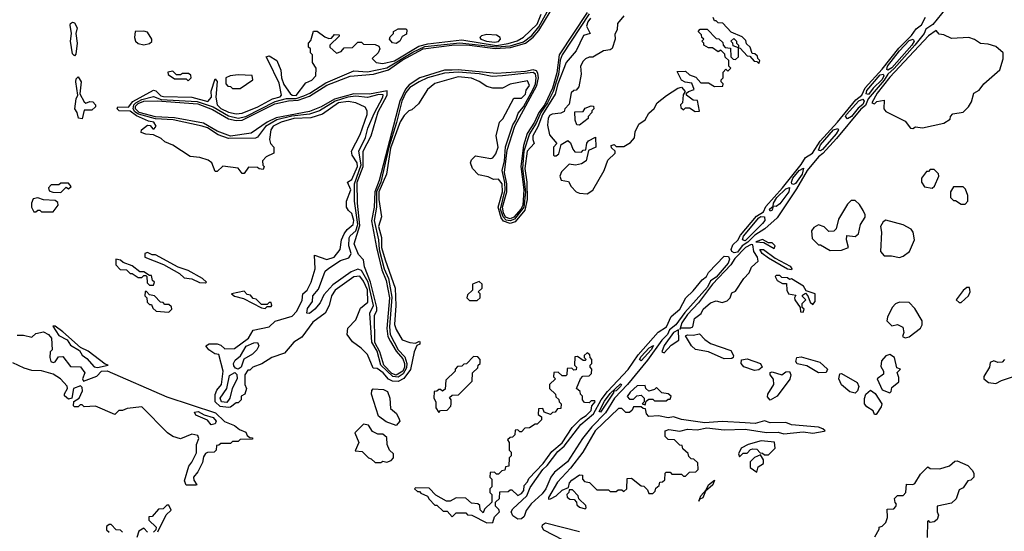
# Model space of a CAD drawing. Extents: x 2737310 to 2869991, y 870230 to 1012730.
# Tile 447 of 479: x 2825271 to 2830379, y 926174 to 928827. Entities that reach past the tile are written whole.
import ezdxf

# ---------------------------------------------------------------- set-up
doc = ezdxf.new("R2010")
doc.units = 0

msp = doc.modelspace()

# ---------------------------------------------------------------- linework, layer by layer
at = {"layer": '0CON02XD'}
for points in [[(2827201.4, 927388.6), (2827190, 927235), (2827193.1, 927195), (2827235, 927115.8), (2827268.3, 927078.3), (2827280, 927045), (2827278.1, 927021.9), (2827259.7, 926990.3), (2827235, 926973.8), (2827206.6, 926976.6), (2827144.7, 927034.7), (2827125, 927108), (2827097.3, 927155), (2827087.1, 927305), (2827106.2, 927345), (2827078.9, 927465), (2827045, 927525.8), (2827025, 927532.5), (2826990.9, 927519.1), (2826895, 927451.2), (2826849.5, 927400.5), (2826830.7, 927359.3), (2826802.5, 927325), (2826775, 927303.8), (2826760, 927305), (2826765, 927330), (2826790, 927365), (2826791.2, 927395), (2826820.7, 927429.3), (2826856.4, 927523.6), (2826875, 927538.8), (2826935, 927578), (2826978.3, 927591.7), (2826987.5, 927605), (2826990, 927615), (2826978, 927655), (2826980, 927695), (2826985, 927706.2), (2827015, 927732.5), (2827024.6, 927765), (2827007.3, 927885), (2827008.9, 927975), (2827043.2, 928075), (2827030, 928145), (2827064.4, 928215.6), (2827077.1, 928265), (2827109.6, 928340.4), (2827155.5, 928425), (2827156.5, 928436.5), (2827135, 928438.8), (2827075, 928423.1), (2827015, 928429.6), (2826973.8, 928425), (2826906.9, 928405), (2826826, 928354), (2826775, 928336.8), (2826683.2, 928326.8), (2826605, 928307.1), (2826546.9, 928273.1), (2826505, 928217.5), (2826495, 928212.5), (2826355, 928210), (2826300.2, 928230.2), (2826245, 928266.4), (2826217.5, 928275), (2826068, 928308), (2825975, 928312.2), (2825887.5, 928337.5), (2825869.3, 928349.3), (2825859.7, 928365), (2825863.3, 928385), (2825873.7, 928396.3), (2825905, 928412.9), (2825965, 928428.6), (2826005, 928412.2), (2826192.6, 928402.6), (2826275, 928374.6), (2826355, 928327.7), (2826405, 928315.5), (2826444, 928325), (2826597.1, 928402.9), (2826655, 928418.9), (2826705, 928417.3), (2826745, 928432), (2826775.7, 928445), (2826860, 928500), (2827005, 928561.2), (2827075.9, 928555.9), (2827175, 928576.4), (2827311, 928659), (2827372.6, 928687.4), (2827555, 928707.5), (2827745, 928685.2), (2827815, 928691.9), (2827885, 928711.8), (2827927.3, 928745), (2827965, 928788.9), (2828016.7, 928883.3)], [(2830076, 928884), (2830007.6, 928802.4), (2829971.7, 928778.3), (2829963.6, 928755), (2829915.3, 928694.7), (2829807.2, 928572.8), (2829775, 928544.4), (2829756.5, 928513.5), (2829672.9, 928417.1), (2829658.3, 928381.7), (2829635, 928363.1), (2829509.1, 928210.9), (2829437.7, 928132.3), (2829414.4, 928115.6), (2829356.9, 928045), (2829301.1, 927948.9), (2829201.2, 927798.8), (2829136.8, 927743.2), (2829085, 927708.9), (2829047.6, 927672.4), (2829018.6, 927655), (2828995, 927621.8), (2828978.3, 927618.3), (2828965.8, 927625), (2828961.9, 927635), (2828970, 927660), (2828996.4, 927683.6), (2829010.5, 927709.5), (2829092.8, 927807.2), (2829129.1, 927830.9), (2829141.1, 927858.9), (2829227.5, 927955), (2829325, 928075.7), (2829347, 928113), (2829384.5, 928135.5), (2829422.9, 928197.1), (2829514.4, 928295), (2829609.2, 928410.8), (2829639.4, 928435), (2829657.3, 928472.7), (2829745, 928569.4), (2829831, 928679), (2829896.9, 928745), (2829921.2, 928778.8), (2829949.1, 928800.9), (2829970.8, 928839.2)], [(2828232, 928835), (2828218, 928815), (2828212.3, 928792.3), (2828230, 928755), (2828196.1, 928743.9), (2828157.5, 928665), (2828106.7, 928605), (2828063.6, 928495), (2828049.5, 928440.5), (2827983.6, 928335), (2827959.4, 928270.6), (2827934, 928225), (2827932.5, 928205), (2827940, 928185), (2827904.4, 928145), (2827891.8, 928055), (2827902.7, 927985), (2827903.4, 927895), (2827891.1, 927838.9), (2827840.8, 927779.2), (2827815, 927769.4), (2827781.3, 927781.3), (2827768.7, 927798.7), (2827752.7, 927855), (2827775.4, 927935), (2827773.3, 927975), (2827755, 928000), (2827728.3, 927998.3), (2827701.7, 928011.7), (2827651.7, 928021.7), (2827620, 928055), (2827610, 928085), (2827615, 928100), (2827635, 928120), (2827715, 928107.5), (2827725, 928110), (2827741.7, 928131.7), (2827752.5, 928165), (2827742.5, 928225), (2827760, 928295), (2827777, 928313), (2827835, 928420), (2827875, 928420), (2827895, 928440), (2827898.3, 928461.7), (2827916.7, 928485), (2827905, 928510), (2827815, 928492.5), (2827775, 928472.5), (2827725, 928472.5), (2827695, 928480), (2827655, 928506.7), (2827615, 928523.8), (2827545, 928531.2), (2827425, 928496.7), (2827387.5, 928465), (2827339.3, 928390.7), (2827305, 928360), (2827290, 928355), (2827265, 928330), (2827245, 928297.5), (2827195, 928160), (2827174.3, 928025.7), (2827134.7, 927935), (2827134.7, 927894.7), (2827148.8, 927805), (2827133.3, 927755), (2827147.8, 927697.8), (2827148.9, 927645), (2827167.7, 927582.3), (2827218.8, 927435), (2827222.9, 927345), (2827216.4, 927246.4), (2827225, 927220), (2827255, 927167.5), (2827295, 927152.5), (2827325, 927150), (2827345, 927160), (2827347.5, 927155), (2827347.5, 927145), (2827331.7, 927138.3), (2827317.5, 927105), (2827297.7, 927012.3), (2827264.3, 926965.7), (2827235, 926950), (2827205, 926952.5), (2827183.6, 926963.6), (2827156.7, 926995), (2827125, 927017.5), (2827105, 927020), (2827075, 927090), (2827043, 927123), (2826997, 927157), (2826970, 927195), (2826973, 927227), (2827015, 927270), (2827039.3, 927330.7), (2827077.5, 927362.5), (2827075, 927426.7), (2827055, 927471.2), (2827035, 927496.2), (2827005, 927493.8), (2826908, 927425), (2826888.8, 927395), (2826876.2, 927345), (2826856.7, 927305), (2826792.3, 927257.7), (2826735, 927180), (2826692.5, 927155), (2826645, 927097.5), (2826580, 927075), (2826527, 927043), (2826480, 927025), (2826465, 927010), (2826455, 927010), (2826440, 926985), (2826440, 926935), (2826447.5, 926915), (2826440, 926885), (2826420, 926875), (2826420, 926855), (2826405, 926840), (2826395, 926840), (2826365, 926817.5), (2826353.8, 926816.2), (2826311.4, 926821.4), (2826286, 926845), (2826285.9, 926884.1), (2826293.9, 926906.1), (2826318.8, 926935), (2826326.7, 927005), (2826305, 927090), (2826283.9, 927093.9), (2826252.5, 927115), (2826237.5, 927135), (2826253.6, 927146.4), (2826295, 927146.7), (2826315, 927140), (2826335, 927120), (2826385, 927122.5), (2826457.5, 927175), (2826483, 927217), (2826565.8, 927234.2), (2826596.4, 927263.6), (2826685, 927290), (2826708.8, 927315), (2826737.3, 927372.7), (2826740, 927405), (2826763.3, 927425), (2826783.3, 927465), (2826803.3, 927535), (2826800, 927605), (2826865, 927584), (2826903.3, 927595), (2826933.8, 927635), (2826941.2, 927685), (2826954.3, 927715.7), (2826970.3, 927739.7), (2827001.2, 927765), (2827004, 927785), (2826995, 927822.5), (2826976.7, 927836.7), (2826966.7, 927855), (2826966.7, 927885), (2826988.8, 927945), (2826972.5, 927985), (2826995, 927998.8), (2827024.2, 928065), (2827022, 928085), (2826996.2, 928125), (2826993.3, 928145), (2827037.9, 928232.1), (2827073.8, 928335), (2827073.3, 928355), (2827063, 928373), (2827015, 928396.2), (2826975, 928402), (2826925, 928395.5), (2826842.4, 928337.6), (2826782.1, 928317.9), (2826692.5, 928315), (2826627.5, 928295), (2826586.7, 928275), (2826573.8, 928255), (2826567.5, 928205), (2826572.5, 928185), (2826590, 928165), (2826590, 928135), (2826550, 928115), (2826530, 928095), (2826533, 928073), (2826540, 928065), (2826535, 928050), (2826513, 928053), (2826505, 928060), (2826458.3, 928061.7), (2826435, 928030), (2826425, 928030), (2826405, 928057.5), (2826325, 928066.7), (2826295, 928040), (2826285, 928040), (2826267.5, 928085), (2826248.3, 928098.3), (2826205, 928112.5), (2826155, 928117.5), (2826066.1, 928176.1), (2826023.3, 928193.3), (2826005, 928210), (2825965, 928230), (2825925, 928232.5), (2825901.7, 928241.7), (2825903.6, 928256.4), (2825935, 928280), (2825948.3, 928278.3), (2825961.7, 928261.7), (2825968.3, 928261.7), (2825980, 928275), (2825967.5, 928295), (2825940, 928300), (2825878, 928328), (2825845, 928352), (2825787.5, 928355), (2825776.7, 928365), (2825780, 928375), (2825835, 928372.5), (2825858, 928402), (2825965, 928462), (2825977.9, 928457.9), (2826002.8, 928432.8), (2826017.9, 928427.9), (2826165, 928424.4), (2826246.9, 928403.1), (2826266.7, 928425), (2826264.1, 928455.9), (2826285, 928520), (2826295.8, 928505.8), (2826288, 928425), (2826295.8, 928385), (2826315, 928367.1), (2826355, 928347.1), (2826395, 928339.2), (2826425, 928342.5), (2826506.2, 928375), (2826583.2, 928416.8), (2826622.7, 928427.3), (2826630, 928435), (2826618, 928498), (2826560, 928615), (2826550, 928635), (2826565, 928640), (2826604.3, 928614.3), (2826625.8, 928565.8), (2826628.8, 928525), (2826641.4, 928491.4), (2826674.5, 928444.5), (2826685, 928436.2), (2826705, 928434.4), (2826755, 928500), (2826787, 928513), (2826807.5, 928535), (2826810, 928575), (2826790, 928605), (2826790, 928645), (2826780, 928655), (2826780, 928675), (2826770, 928685), (2826770, 928705), (2826781.7, 928718.3), (2826795, 928767.5), (2826815, 928767.5), (2826855, 928737.5), (2826875, 928730), (2826888.3, 928731.7), (2826905, 928750), (2826928.3, 928748.3), (2826928.3, 928741.7), (2826880, 928695), (2826880, 928685), (2826915, 928652.5), (2826938.3, 928661.7), (2826955, 928680), (2826998.3, 928681.7), (2827025, 928710), (2827045, 928710), (2827055, 928700), (2827115, 928697.5), (2827135, 928690), (2827140, 928675), (2827130, 928655), (2827100, 928625), (2827120, 928605), (2827155, 928598.8), (2827215, 928613.6), (2827341.2, 928688.8), (2827388.6, 928701.4), (2827565, 928721.5), (2827745, 928693.5), (2827805, 928702.9), (2827852.2, 928717.8), (2827885, 928736.2), (2827955, 928804.2), (2827975.7, 928855)], [(2827515.3, 928565.3), (2827474.8, 928565.2), (2827347.5, 928525), (2827291.8, 928488.2), (2827273, 928467), (2827242.4, 928405), (2827136.6, 927993.4), (2827113.8, 927935), (2827110.8, 927855), (2827095.4, 927784.6), (2827121.6, 927645), (2827149.4, 927529.4), (2827172, 927475), (2827189.7, 927385), (2827176.6, 927225), (2827181.8, 927185), (2827195, 927157.5), (2827225, 927108.5), (2827258.5, 927068.5), (2827268.1, 927045), (2827267.4, 927025), (2827258.4, 927005), (2827225, 926984.1), (2827201.8, 926991.8), (2827160, 927035), (2827139.4, 927105), (2827112.9, 927152.9), (2827111.1, 927295), (2827123.2, 927316.8), (2827123.1, 927335), (2827091.8, 927465), (2827059.4, 927545), (2827055, 927582.5), (2827029.1, 927609.1), (2827005.6, 927665), (2827035, 927760), (2827023.2, 927875), (2827022.6, 927985), (2827052.2, 928065), (2827052.7, 928145), (2827094.4, 928225), (2827131.2, 928348.8), (2827176.7, 928435), (2827178.2, 928458.2), (2827085, 928441.1), (2827005, 928442.8), (2826904.8, 928415.2), (2826835.3, 928374.7), (2826775, 928350), (2826602.3, 928317.7), (2826554.8, 928295.2), (2826471.7, 928238.3), (2826365, 928222.4), (2826295, 928248.4), (2826225, 928290.3), (2826075, 928317.4), (2825975, 928322.4), (2825891.5, 928345), (2825871.4, 928365), (2825872.2, 928377.8), (2825885, 928392.4), (2825915, 928404.2), (2825984.5, 928405.5), (2826195, 928389.7), (2826270.6, 928360.6), (2826355, 928313.4), (2826395, 928304.2), (2826425, 928305.3), (2826595, 928390), (2826665, 928405.9), (2826715, 928408.8), (2826775, 928430.6), (2826865, 928487.3), (2826985, 928533.2), (2827105.8, 928544.2), (2827185, 928567.2), (2827255, 928616.7), (2827363.9, 928676.1), (2827526.3, 928696.3), (2827605, 928695.2), (2827737.8, 928677.8), (2827817.1, 928682.9), (2827895, 928705.3), (2827935, 928736.8), (2827965, 928770.4), (2828022.7, 928867.3)], [(2828225, 928857.3), (2828084.6, 928645), (2828075, 928617.5), (2828066.8, 928543.2), (2828038.8, 928455), (2828008.6, 928395), (2827974.7, 928345), (2827949.8, 928290.2), (2827915, 928234.3), (2827887.2, 928145), (2827880, 928055), (2827894.3, 927935), (2827886.7, 927855), (2827837.4, 927792.6), (2827815, 927784.7), (2827795, 927787.5), (2827778.4, 927805), (2827765.7, 927845), (2827790, 927945), (2827788.1, 927981.9), (2827773.5, 928045), (2827785.3, 928095), (2827792.2, 928167.8), (2827828.8, 928281.2), (2827845, 928306), (2827857.6, 928342.4), (2827885, 928375.7), (2827935, 928467.1), (2827947.4, 928495), (2827950.9, 928525), (2827947.7, 928545), (2827935, 928553.5), (2827776.5, 928536.5), (2827722.1, 928532.1), (2827655, 928546), (2827545, 928555.3), (2827475, 928550), (2827386.7, 928525), (2827343.8, 928505), (2827295.8, 928475), (2827275, 928448.6), (2827253.5, 928405), (2827226.3, 928293.7), (2827185.8, 928165), (2827143.8, 927985), (2827123, 927935), (2827122.4, 927855), (2827110.9, 927785), (2827132.3, 927685), (2827135.9, 927635.9), (2827161.5, 927535), (2827184.1, 927484.1), (2827201.4, 927388.6)], [(2828215, 928863.8), (2828069.7, 928645), (2828058, 928552), (2828035, 928471.9), (2827995, 928387.3), (2827964.2, 928345.8), (2827941.1, 928295), (2827904.1, 928235.9), (2827885.2, 928174.8), (2827870.5, 928065), (2827885.6, 927945), (2827880.8, 927865), (2827871.7, 927845), (2827835, 927802.5), (2827815, 927794.3), (2827792, 927802), (2827780.2, 927825), (2827775.3, 927855), (2827798.1, 927935), (2827798.5, 927975), (2827785.9, 928035), (2827799.7, 928150.3), (2827839.2, 928275), (2827954.2, 928485), (2827961.7, 928525), (2827959.4, 928549.4), (2827952.1, 928562.1), (2827935, 928567.6), (2827895, 928558.3), (2827745, 928547.6), (2827545, 928567.5), (2827515.3, 928565.3)], [(2828405, 928847.5), (2828373, 928807), (2828370, 928775), (2828358.3, 928751.7), (2828360, 928725), (2828345, 928677.5), (2828335, 928670), (2828300, 928665), (2828245, 928632.5), (2828225, 928632.5), (2828206.4, 928623.6), (2828195, 928612.5), (2828180, 928585), (2828183.3, 928545), (2828171.7, 928478.3), (2828158.3, 928461.7), (2828145, 928460), (2828131.7, 928448.3), (2828121.7, 928388.3), (2828100, 928365), (2828095, 928350), (2828078.3, 928341.7), (2828032.7, 928337.3), (2828020, 928330), (2828012, 928315), (2828009.3, 928279.3), (2828020, 928230), (2828057.5, 928185), (2828040, 928165), (2828040, 928125), (2828045, 928120), (2828055, 928120), (2828068.3, 928131.7), (2828080.7, 928179.3), (2828115, 928200), (2828128.3, 928188.3), (2828140, 928155), (2828151.7, 928141.7), (2828185, 928140), (2828195, 928150), (2828208.3, 928151.7), (2828213, 928187), (2828221.7, 928198.3), (2828258.3, 928218.3), (2828260, 928165), (2828221.7, 928148.3), (2828210, 928095), (2828185, 928080), (2828155, 928072.5), (2828121.7, 928078.3), (2828081.7, 928038.3), (2828072.5, 928015), (2828080, 927995), (2828118.3, 927988.3), (2828131.7, 927961.7), (2828157.5, 927935), (2828175, 927926.7), (2828215, 927923.3)], [(2828215, 927923.3), (2828245, 927942.5), (2828303.3, 928045), (2828321.7, 928098.3), (2828360, 928135), (2828360, 928145), (2828341.7, 928161.7), (2828340, 928175), (2828355, 928180), (2828365, 928170), (2828405, 928170), (2828439.7, 928190.3), (2828460, 928215), (2828463.3, 928245), (2828482.5, 928285), (2828515, 928307.5), (2828535, 928342.5), (2828563, 928367), (2828577.5, 928395), (2828625.9, 928434.1), (2828685, 928472.5), (2828705, 928476.7), (2828722.5, 928455), (2828713, 928437), (2828710, 928395), (2828700, 928385), (2828701.7, 928371.7), (2828715, 928360), (2828725, 928370), (2828745, 928370), (2828775, 928350), (2828798.3, 928351.7), (2828787.5, 928407.5), (2828765, 928410), (2828730, 928435), (2828730, 928445), (2828740, 928455), (2828770, 928465), (2828758.3, 928498.3), (2828723.6, 928503.6), (2828705, 928513.3), (2828681.7, 928558.3), (2828725, 928560), (2828745, 928540), (2828778.3, 928528.3), (2828805, 928500), (2828845, 928500), (2828875, 928480), (2828918.3, 928481.7), (2828920, 928495), (2828910, 928505), (2828910, 928515), (2828920, 928525), (2828920, 928555), (2828935, 928570), (2828945, 928560), (2828960, 928575), (2828950, 928585), (2828950, 928615), (2828931.7, 928631.7), (2828928.3, 928648.3), (2828908.3, 928668.3), (2828895, 928660), (2828865, 928680), (2828845, 928680), (2828820, 928695), (2828820, 928705), (2828810, 928715), (2828820, 928725), (2828810, 928735), (2828808.3, 928748.3), (2828790, 928765), (2828801.7, 928778.3), (2828838.3, 928778.3), (2828885, 928730), (2828898.3, 928728.3), (2828918.3, 928708.3), (2828920, 928695), (2828931.7, 928681.7), (2828958.3, 928678.3), (2828960, 928635), (2828971.7, 928621.7), (2828985, 928620), (2829000, 928635), (2829000, 928680), (2828971.7, 928691.7), (2828970, 928705), (2828960, 928715), (2828975, 928730), (2828990, 928715), (2828990, 928705), (2829000, 928695), (2829000, 928680), (2829008.3, 928678.3), (2829045, 928640), (2829058.3, 928638.3), (2829081.7, 928611.7), (2829095, 928610), (2829105, 928600), (2829110, 928615), (2829100, 928625), (2829098.3, 928638.3), (2829085, 928650), (2829071.7, 928651.7), (2829060, 928685), (2829041.7, 928701.7), (2829038.3, 928718.3), (2829018.3, 928738.3), (2828961.7, 928761.7), (2828918.3, 928808.3), (2828895, 928810), (2828885, 928820), (2828875, 928820), (2828868.3, 928838.3)], [(2825555, 928640), (2825545, 928650), (2825534.2, 928715), (2825540, 928755), (2825532.3, 928797.7), (2825535, 928807.5), (2825545, 928813.3), (2825555, 928810), (2825570, 928785), (2825562.5, 928755), (2825568.8, 928705), (2825561.7, 928648.3), (2825555, 928640)], [(2827225, 928703.8), (2827205, 928707.5), (2827190, 928725), (2827193, 928737), (2827210, 928755), (2827210, 928765), (2827235, 928780), (2827275, 928780), (2827280, 928775), (2827278.3, 928751.7), (2827255, 928740), (2827242.5, 928715), (2827225, 928703.8)], [(2825915, 928696.7), (2825945, 928702.5), (2825957, 928713), (2825957.5, 928725), (2825935, 928762.5), (2825915, 928767.5), (2825870, 928765), (2825867.5, 928735), (2825872.5, 928715), (2825885, 928702.5), (2825915, 928696.7)], [(2827735, 928709.4), (2827755, 928712.9), (2827766.2, 928725), (2827763.9, 928733.9), (2827745, 928747.1), (2827695, 928750.8), (2827666.4, 928743.6), (2827657.5, 928735), (2827663.3, 928725), (2827692.5, 928715), (2827735, 928709.4)], [(2829905, 928263.3), (2829918.3, 928271.7), (2829955, 928266.7), (2830065, 928290), (2830098.3, 928311.7), (2830100, 928325), (2830111.7, 928338.3), (2830165, 928347.5), (2830192.5, 928375), (2830208.3, 928401.7), (2830220, 928445), (2830249.3, 928460.7), (2830272.5, 928495), (2830355, 928567.5), (2830373, 928623), (2830372.5, 928655), (2830335, 928687.5), (2830295, 928700), (2830255, 928702.5), (2830223.8, 928723.8), (2830195, 928733.8), (2830105, 928728.8), (2830065, 928747.5), (2830041.7, 928751.7), (2830025, 928770), (2829985, 928742.5), (2829785, 928528), (2829720, 928445), (2829692.5, 928395), (2829705, 928390), (2829717.5, 928402.5), (2829755, 928410), (2829754, 928365), (2829765, 928350), (2829865, 928300), (2829892.5, 928265), (2829905, 928263.3)], [(2829775, 928564.4), (2829768.8, 928568.8), (2829772.9, 928585), (2829834.8, 928665.2), (2829885, 928718.2), (2829906.7, 928725), (2829911.1, 928715), (2829899.6, 928695), (2829795, 928576.9), (2829775, 928564.4)], [(2825595, 928312.5), (2825577, 928317), (2825570, 928345), (2825557.5, 928365), (2825564.2, 928415.8), (2825572.5, 928435), (2825562, 928505), (2825565, 928520), (2825575, 928530), (2825590, 928505), (2825582.5, 928442.5), (2825605, 928400), (2825615, 928393.3), (2825635, 928402), (2825651.2, 928401.2), (2825663.8, 928385), (2825663.8, 928375), (2825645, 928357.5), (2825605, 928357.5), (2825595, 928312.5)], [(2826145, 928510), (2826160, 928525), (2826158.3, 928538.3), (2826147, 928547), (2826115, 928547.5), (2826105, 928540), (2826085, 928540), (2826065, 928560), (2826040, 928555), (2826041.7, 928541.7), (2826075, 928520), (2826135, 928520), (2826145, 928510)], [(2826415, 928470), (2826480, 928515), (2826477.5, 928537.5), (2826405, 928540), (2826363.9, 928536.1), (2826340, 928525), (2826340, 928495), (2826351.7, 928481.7), (2826365, 928480), (2826375, 928470), (2826415, 928470)], [(2829675, 928439.5), (2829662.2, 928442.2), (2829665, 928460), (2829735, 928541.5), (2829750, 928545), (2829754.4, 928535), (2829745, 928516.9), (2829698.3, 928471.7), (2829675, 928439.5)], [(2829565, 928313.1), (2829555.7, 928325), (2829560.5, 928335), (2829623.4, 928406.6), (2829645.5, 928415.5), (2829652.5, 928405), (2829645, 928386.7), (2829621.4, 928368.6), (2829585.7, 928324.3), (2829565, 928313.1)], [(2828175, 928280), (2828161.7, 928281.7), (2828152.5, 928305), (2828151.7, 928348.3), (2828195, 928350), (2828205, 928367.5), (2828235, 928380), (2828248.3, 928378.3), (2828250, 928365), (2828240, 928355), (2828240, 928345), (2828220, 928325), (2828220, 928315), (2828175, 928280)], [(2829425, 928147.1), (2829415, 928150), (2829425, 928177.8), (2829493.5, 928255), (2829515, 928263.3), (2829518.1, 928255), (2829507.3, 928235), (2829435, 928153.3), (2829425, 928147.1)], [(2829285, 927972), (2829276, 927976), (2829274.3, 927984.3), (2829281.8, 928005), (2829315, 928044.3), (2829336.7, 928056.7), (2829330, 928025), (2829295, 927977.1), (2829285, 927972)], [(2830005, 927952.5), (2830017, 927963), (2830040, 928015), (2830038.3, 928028.3), (2830015, 928050), (2829995, 928050), (2829985, 928040), (2829975, 928040), (2829950, 928005), (2829950, 927985), (2829965, 927960), (2830005, 927952.5)], [(2825485, 927930), (2825511.7, 927958.3), (2825525, 927950), (2825538.3, 927961.7), (2825525, 927980), (2825485, 927980), (2825475, 927970), (2825435, 927970), (2825420, 927955), (2825425, 927940), (2825443, 927933), (2825485, 927930)], [(2829165, 927833.3), (2829160, 927845), (2829180, 927860), (2829181.4, 927875), (2829198.5, 927905), (2829245, 927949.2), (2829265, 927957.5), (2829260.8, 927935), (2829215, 927872), (2829195, 927858.8), (2829180, 927860), (2829175, 927840), (2829165, 927833.3)], [(2830175, 927870), (2830190, 927885), (2830190, 927915), (2830178.3, 927948.3), (2830165, 927960), (2830115, 927960), (2830100, 927935), (2830100, 927905), (2830115, 927890), (2830125, 927890), (2830155, 927870), (2830175, 927870)], [(2825445, 927830), (2825470, 927865), (2825468.3, 927878.3), (2825455, 927890), (2825395, 927892.5), (2825365, 927902.5), (2825341.7, 927898.3), (2825332.5, 927875), (2825332.5, 927855), (2825345, 927830), (2825355, 927830), (2825365, 927840), (2825375, 927840), (2825385, 927830), (2825445, 927830)], [(2829475, 927630), (2829535, 927632.5), (2829570, 927645), (2829560, 927685), (2829561.7, 927708.3), (2829605, 927702.5), (2829623, 927717), (2829633.3, 927765), (2829656.4, 927803.6), (2829657.5, 927815), (2829647, 927837), (2829628.3, 927868.3), (2829605, 927890), (2829585, 927890), (2829565, 927870), (2829518.3, 927791.7), (2829507, 927743), (2829495, 927730), (2829468.3, 927728.3), (2829445, 927752.5), (2829415, 927762.5), (2829390.7, 927749.3), (2829378.3, 927731.7), (2829383, 927693), (2829415, 927660), (2829425, 927660), (2829475, 927630)], [(2829035, 927680.5), (2829020.6, 927685), (2829026.5, 927705), (2829105, 927800), (2829116.4, 927806.4), (2829134.3, 927804.3), (2829136, 927786), (2829125, 927769.2), (2829035, 927680.5)], [(2829835, 927593.3), (2829855, 927600), (2829887.5, 927625), (2829913.3, 927685), (2829906.7, 927725), (2829895, 927740), (2829853.6, 927763.6), (2829765, 927787.5), (2829750.7, 927779.3), (2829737.5, 927755), (2829742.5, 927725), (2829737.5, 927625), (2829755, 927602.5), (2829793, 927603), (2829835, 927593.3)], [(2828695, 927220), (2828701.7, 927228.3), (2828750.7, 927229.3), (2828762.5, 927235), (2828771.7, 927278.3), (2828806.7, 927303.3), (2828817.5, 927325), (2828855, 927358.8), (2828885, 927368.8), (2828915, 927360), (2828940.7, 927369.3), (2828957.5, 927385), (2828965, 927410), (2828985, 927420), (2829027.5, 927485), (2829056.1, 927513.9), (2829067, 927543), (2829102.5, 927575), (2829098.8, 927595), (2829080, 927625), (2829075, 927660), (2829065, 927661.2), (2829036.2, 927645), (2828980.9, 927589.1), (2828960, 927555), (2828866, 927455), (2828791.7, 927358.3), (2828735, 927297.5), (2828706.2, 927255), (2828695, 927220)], [(2829185, 927640), (2829190, 927655), (2829175, 927670), (2829155, 927670), (2829125, 927687.5), (2829090, 927675), (2829131.7, 927671.7), (2829185, 927640)], [(2826235, 927462.5), (2826240, 927465), (2826220, 927485), (2826145, 927526.7), (2826093, 927543), (2825975, 927607.5), (2825958.3, 927608.3), (2825935, 927620), (2825920, 927615), (2825920, 927595), (2826016.7, 927556.7), (2826100.7, 927510.7), (2826125, 927487.5), (2826165, 927482.5), (2826203.6, 927463.6), (2826235, 927462.5)], [(2827855, 926237.8), (2827830, 926255), (2827821.1, 926275), (2827829.5, 926290.5), (2827901.2, 926358.8), (2827919.5, 926400.5), (2827985, 926494.4), (2828008.1, 926515), (2828062.6, 926587.4), (2828095, 926615.6), (2828182.6, 926727.4), (2828247.4, 926782.6), (2828288.2, 926855), (2828321.2, 926898.8), (2828427.7, 927012.3), (2828480.3, 927089.7), (2828583.1, 927206.9), (2828625.7, 927234.3), (2828651.5, 927288.5), (2828695.8, 927325), (2828726.2, 927383.8), (2828765, 927420.6), (2828811.8, 927478.2), (2828833.8, 927495), (2828845, 927516.2), (2828925, 927600.6), (2828948.2, 927598.2), (2828952.5, 927585), (2828946.2, 927563.8), (2828885, 927491.8), (2828855, 927472.5), (2828839.7, 927440.3), (2828721.2, 927308.8), (2828675.8, 927244.2), (2828641.7, 927218.3), (2828631.5, 927195), (2828602.9, 927165), (2828528.8, 927061.2), (2828424.3, 926935), (2828357.1, 926865), (2828310.8, 926789.2), (2828238.6, 926715), (2828191.2, 926655), (2828113.3, 926535), (2828045, 926480), (2828026.7, 926455), (2828001.2, 926395), (2827980.8, 926369.2), (2827925, 926316.7), (2827898.8, 926281.2), (2827888.5, 926251.5), (2827875, 926238.6), (2827855, 926237.8)], [(2829275, 927530), (2829255, 927534), (2829155, 927590.8), (2829122, 927615), (2829110, 927635), (2829130, 927635), (2829190.8, 927590.8), (2829268.3, 927548.3), (2829277.5, 927535), (2829275, 927530)], [(2825965, 927450), (2825970, 927465), (2825960, 927475), (2825955, 927500), (2825945, 927500), (2825915, 927520), (2825895, 927520), (2825855, 927550), (2825808.3, 927568.3), (2825795, 927580), (2825770, 927585), (2825770, 927555), (2825791.7, 927531.7), (2825825, 927530), (2825845, 927510), (2825855, 927510), (2825885, 927490), (2825905, 927490), (2825915, 927500), (2825925, 927500), (2825930, 927495), (2825931.7, 927461.7), (2825945, 927450), (2825965, 927450)], [(2829335, 927310), (2829340, 927325), (2829330, 927335), (2829330, 927355), (2829350, 927375), (2829331.7, 927391.7), (2829331.7, 927398.3), (2829348.3, 927408.3), (2829360, 927395), (2829371.7, 927361.7), (2829385, 927350), (2829397.5, 927365), (2829397.5, 927405), (2829351.7, 927421.7), (2829336.7, 927445), (2829275, 927482.5), (2829265, 927480), (2829255, 927487.5), (2829225, 927490), (2829215, 927500), (2829195, 927500), (2829190, 927495), (2829200, 927475), (2829228.3, 927458.3), (2829248.3, 927458.3), (2829250, 927425), (2829260, 927405), (2829298.3, 927398.3), (2829290, 927385), (2829292.5, 927375), (2829320, 927335), (2829321.7, 927311.7), (2829335, 927310)], [(2827645, 927370), (2827660, 927385), (2827660, 927405), (2827650, 927415), (2827670, 927435), (2827670, 927455), (2827655, 927470), (2827620, 927455), (2827620, 927425), (2827595, 927400), (2827590, 927385), (2827605, 927370), (2827645, 927370)], [(2826045, 927310), (2826060, 927325), (2826058.3, 927338.3), (2826045, 927350), (2826025, 927350), (2826015, 927360), (2826001.7, 927361.7), (2825970, 927395), (2825945, 927400), (2825928.3, 927418.3), (2825921.7, 927418.3), (2825920, 927395), (2825930, 927385), (2825931.7, 927361.7), (2825945, 927350), (2825955, 927350), (2825961.7, 927331.7), (2825980, 927315), (2826045, 927310)], [(2826545, 927330), (2826555, 927340), (2826575, 927340), (2826580, 927345), (2826575, 927360), (2826565, 927360), (2826555, 927350), (2826525, 927350), (2826498.3, 927378.3), (2826481.7, 927381.7), (2826468.3, 927398.3), (2826451.7, 927401.7), (2826435, 927420), (2826370, 927405), (2826385, 927392.5), (2826431.7, 927381.7), (2826525, 927332.5), (2826545, 927330)], [(2830155, 927360), (2830192.5, 927395), (2830202.5, 927415), (2830198.3, 927438.3), (2830185, 927437.5), (2830165, 927422.5), (2830130, 927375), (2830145, 927360), (2830155, 927360)], [(2829865, 927177.5), (2829885, 927182.5), (2829945, 927227.5), (2829953.3, 927245), (2829953.3, 927265), (2829915, 927330), (2829885, 927360), (2829835, 927362.5), (2829815, 927353.3), (2829796.7, 927335), (2829773.3, 927285), (2829770, 927265), (2829795, 927240), (2829825, 927246.7), (2829853, 927233), (2829857.5, 927205), (2829850, 927185), (2829865, 927177.5)], [(2825258.3, 927191.7), (2825291.7, 927191.7), (2825335, 927180), (2825355, 927200), (2825395, 927207.5), (2825420, 927195), (2825436.7, 927175), (2825440, 927115), (2825430, 927105), (2825427.5, 927075), (2825433.3, 927055), (2825445, 927050), (2825455, 927053.3), (2825471.7, 927078.3), (2825495, 927080), (2825535, 927029.2), (2825586.2, 927026.2), (2825609.2, 926995), (2825597.5, 926965), (2825602.5, 926952.5), (2825670.9, 926979.1), (2825696.2, 927005), (2825725, 927005.4), (2826035, 926871.5), (2826287.7, 926787.7), (2826333.9, 926743.9), (2826385, 926722.5), (2826411.7, 926701.7), (2826445, 926687.5), (2826451.7, 926671.7), (2826465, 926660), (2826478.3, 926658.3), (2826478.3, 926651.7), (2826415, 926650), (2826405, 926640), (2826375, 926640), (2826365, 926630), (2826315, 926630), (2826305, 926620), (2826291.7, 926618.3), (2826290, 926595), (2826280, 926585), (2826245, 926583.3), (2826235, 926577.5), (2826225, 926560), (2826220, 926530), (2826195, 926482.5), (2826173.3, 926455), (2826175, 926440), (2826190, 926415), (2826185, 926412.5)], [(2825675, 927023.8), (2825730, 927035), (2825715, 927040), (2825627.3, 927107.3), (2825586.4, 927126.4), (2825495, 927207.5), (2825455, 927237.5), (2825442.5, 927237.5), (2825475, 927190), (2825517, 927167), (2825535, 927140), (2825581.2, 927111.2), (2825595, 927087.5), (2825619.5, 927069.5), (2825657, 927027), (2825675, 927023.8)], [(2828615, 927100), (2828650.7, 927139.3), (2828690, 927165), (2828688.3, 927218.3), (2828662, 927205), (2828615, 927137.5), (2828602.5, 927105), (2828615, 927100)], [(2828925, 927067.5), (2828845, 927104), (2828777, 927117), (2828755.5, 927135.5), (2828725, 927187.5), (2828735, 927193.3), (2828765, 927191.4), (2828798.1, 927198.1), (2828825, 927168), (2828855, 927148), (2828960.8, 927110.8), (2828973.3, 927085), (2828972.5, 927075), (2828965, 927070), (2828925, 927067.5)], [(2826405, 927014), (2826390, 927020), (2826382.7, 927032.7), (2826381.2, 927045), (2826389.2, 927060.8), (2826415.9, 927084.1), (2826446.7, 927133.3), (2826485, 927151.4), (2826505, 927152.5), (2826511.2, 927135), (2826502, 927115), (2826478.2, 927091.8), (2826434.2, 927065.8), (2826419.4, 927025), (2826405, 927014)], [(2828495, 927058.8), (2828486.7, 927065), (2828495, 927080), (2828536.7, 927125), (2828558.3, 927138.3), (2828547.1, 927115), (2828495, 927058.8)], [(2827695, 926217.5), (2827725, 926220), (2827735, 926250), (2827760, 926275), (2827757, 926287), (2827740, 926305), (2827740, 926325), (2827760, 926345), (2827761.7, 926378.3), (2827805, 926380), (2827815, 926390), (2827825, 926390), (2827855, 926360), (2827875, 926370), (2827886.2, 926385), (2827888.3, 926411.7), (2827905, 926430), (2827911.7, 926448.3), (2827986.2, 926525), (2828031.7, 926588.3), (2828085, 926632), (2828138, 926712), (2828182, 926758), (2828210, 926775), (2828235, 926800), (2828240, 926825), (2828256.7, 926845), (2828255, 926850), (2828235, 926850), (2828225, 926840), (2828201.7, 926841.7), (2828190, 926855), (2828190, 926875), (2828180, 926885), (2828178.3, 926898.3), (2828160, 926915), (2828180, 926965), (2828191.7, 926978.3), (2828225, 926980), (2828238.3, 926991.7), (2828240, 927015), (2828230, 927025), (2828230, 927035), (2828240, 927045), (2828240, 927065), (2828230, 927075), (2828228.3, 927088.3), (2828215, 927100), (2828200, 927085), (2828200, 927075), (2828210, 927065), (2828205, 927060), (2828195, 927060), (2828165, 927080), (2828151.7, 927078.3), (2828150, 927035), (2828160, 927025), (2828158.3, 927011.7), (2828145, 927010), (2828135, 927020), (2828111.7, 927018.3), (2828110, 926985), (2828105, 926980), (2828085, 926980), (2828065, 927000), (2828041.7, 926998.3), (2828040, 926975), (2828050, 926965), (2828020, 926935), (2828020, 926915), (2828050, 926885), (2828051.7, 926871.7), (2828068.3, 926858.3), (2828070, 926845), (2828080, 926835), (2828078.3, 926811.7), (2828061.7, 926808.3), (2828048.3, 926791.7), (2828035, 926790), (2828025, 926780), (2827991.7, 926791.7), (2827985, 926810), (2827961.7, 926808.3), (2827960, 926780), (2827978.3, 926768.3), (2827978.3, 926751.7), (2827955, 926730), (2827945, 926730), (2827915, 926710), (2827891.7, 926708.3), (2827875, 926690), (2827865, 926690), (2827855, 926700), (2827841.7, 926698.3), (2827840, 926675), (2827828.3, 926661.7), (2827815, 926660), (2827801.7, 926648.3), (2827810, 926635), (2827810, 926595), (2827820, 926585), (2827820, 926565), (2827810, 926555), (2827808.3, 926511.7), (2827791.7, 926508.3), (2827788.3, 926491.7), (2827771.7, 926488.3), (2827755, 926470), (2827745, 926470), (2827735, 926480), (2827711.7, 926478.3), (2827710, 926455), (2827720, 926445), (2827720, 926405), (2827710, 926395), (2827710, 926375), (2827720, 926365), (2827720, 926325), (2827681.7, 926288.3), (2827675, 926270), (2827660, 926285), (2827658.3, 926308.3), (2827647, 926317), (2827615, 926320), (2827586.4, 926346.4), (2827535, 926347.5), (2827505, 926330), (2827485, 926330), (2827430.7, 926360.7), (2827395, 926397.5), (2827325, 926400), (2827320, 926395), (2827335, 926380), (2827345, 926380), (2827351.7, 926371.7), (2827386.7, 926356.7), (2827395, 926340), (2827425, 926310), (2827435, 926310), (2827468.3, 926278.3), (2827488.3, 926278.3), (2827515, 926250), (2827535, 926270), (2827585, 926270), (2827595, 926260), (2827617, 926257), (2827695, 926217.5)], [(2829785, 926892.5), (2829791.7, 926898.3), (2829795, 926920), (2829831.7, 926948.3), (2829831.7, 926971.7), (2829822.5, 926997.5), (2829840, 927015), (2829821.7, 927021.7), (2829810, 927075), (2829785, 927091.2), (2829765, 927083.3), (2829741.7, 927058.3), (2829738.3, 927028.3), (2829752.5, 927005), (2829751.7, 926988.3), (2829720, 926965), (2829745, 926907.5), (2829785, 926892.5)], [(2826185, 926412.5), (2826135, 926412.5), (2826126.2, 926435), (2826148.3, 926511.7), (2826165, 926532.5), (2826188.6, 926581.4), (2826188.8, 926625), (2826200, 926655), (2826195, 926670), (2826165, 926677.5), (2826105, 926653.8), (2826066.4, 926666.4), (2826037.5, 926685), (2825905, 926820), (2825828.3, 926811.7), (2825805, 926800), (2825785, 926800), (2825765, 926780), (2825665, 926822.5), (2825605, 926820), (2825595, 926830), (2825585, 926830), (2825575, 926820), (2825555, 926820), (2825550, 926825), (2825552.5, 926847.5), (2825580, 926865), (2825596.7, 926903.3), (2825595, 926920), (2825587.5, 926927.5), (2825550, 926915), (2825542.5, 926865), (2825525, 926860), (2825503, 926877), (2825503, 926887), (2825520, 926915), (2825517, 926927), (2825482.5, 926965), (2825445, 926988.8), (2825385, 927006), (2825335, 927007.5), (2825295, 927020), (2825235, 927047.5)], [(2827445, 926790), (2827455, 926800), (2827488.3, 926801.7), (2827507, 926823), (2827510, 926835), (2827510, 926855), (2827501.7, 926868.3), (2827515, 926880), (2827548.3, 926881.7), (2827618.3, 926951.7), (2827620, 926995), (2827648.3, 927021.7), (2827650, 927035), (2827660, 927045), (2827660, 927065), (2827648.3, 927078.3), (2827625, 927080), (2827588.3, 927041.7), (2827575, 927040), (2827565, 927030), (2827541.7, 927028.3), (2827530, 927015), (2827530, 927005), (2827481.7, 926958.3), (2827478.3, 926911.7), (2827465, 926900), (2827455, 926910), (2827445, 926910), (2827435, 926900), (2827421.7, 926898.3), (2827420, 926865), (2827430, 926845), (2827430, 926815), (2827445, 926790)], [(2829083, 927007), (2829027.7, 927027.7), (2829013.3, 927045), (2829016.4, 927063.6), (2829045, 927068.8), (2829113.6, 927043.6), (2829123.3, 927025), (2829105, 927011.2), (2829083, 927007)], [(2829415, 926996.2), (2829355, 927031.2), (2829305, 927042.5), (2829297.5, 927055), (2829303.3, 927075), (2829325, 927078.8), (2829421.2, 927051.2), (2829462.5, 927015), (2829455, 926997.5), (2829415, 926996.2)], [(2830380, 927065), (2830368.3, 927051.7), (2830345, 927050), (2830325, 927057.5), (2830305, 927050), (2830302.5, 927025), (2830273, 926977), (2830273.3, 926965), (2830296.4, 926946.4), (2830335, 926940), (2830365, 926956.7), (2830427, 926977)], [(2826345, 926842.5), (2826318, 926845), (2826311.1, 926865), (2826345.7, 926914.3), (2826358.9, 926981.1), (2826387.5, 926997.5), (2826397.4, 926987.4), (2826399.5, 926965), (2826374, 926915), (2826362.2, 926865), (2826345, 926842.5)], [(2829165, 926853.8), (2829151.2, 926871.2), (2829152, 926885), (2829184, 926935), (2829182.3, 926962.3), (2829164, 926985), (2829165, 926997.5), (2829175, 927001.2), (2829225, 926986.2), (2829245, 927001.2), (2829265, 927003.3), (2829271.4, 926985), (2829266.6, 926963.4), (2829201.2, 926875), (2829165, 926853.8)], [(2829605, 926890), (2829577.3, 926897.3), (2829534.2, 926934.2), (2829520, 926965), (2829525, 926990), (2829535, 926992.5), (2829615.8, 926945.8), (2829624, 926925), (2829618, 926902), (2829605, 926890)], [(2828285, 926791.2), (2828277.5, 926795), (2828305, 926848.8), (2828335, 926888.8), (2828388.3, 926938.3), (2828392.5, 926935), (2828387.5, 926925), (2828365, 926902.5), (2828350, 926900), (2828352.5, 926895), (2828285, 926791.2)], [(2827225, 926722.5), (2827171.7, 926741.7), (2827131.7, 926771.7), (2827096.7, 926885), (2827097.5, 926905), (2827105, 926912.5), (2827159.3, 926909.3), (2827179.2, 926899.2), (2827191.2, 926865), (2827195, 926810), (2827226.7, 926785), (2827240, 926755), (2827242.5, 926745), (2827225, 926722.5)], [(2828515, 926830), (2828521.7, 926848.3), (2828535, 926860), (2828555, 926860), (2828565, 926850), (2828625, 926850), (2828635, 926860), (2828645, 926860), (2828650, 926875), (2828635, 926887.5), (2828601.7, 926891.7), (2828575, 926920), (2828565, 926910), (2828535, 926900), (2828520, 926915), (2828515, 926930), (2828475, 926927.5), (2828437.5, 926895), (2828423, 926873), (2828435, 926860), (2828455, 926860), (2828473, 926877), (2828495, 926880), (2828510, 926865), (2828510, 926845), (2828500, 926835), (2828515, 926830)], [(2829715, 926780), (2829705, 926780), (2829698.3, 926798.3), (2829665, 926820), (2829653.3, 926835), (2829653, 926863), (2829660, 926885), (2829684.3, 926905.7), (2829709.3, 926889.3), (2829743.3, 926835), (2829740.7, 926819.3), (2829715, 926780)], [(2826265, 926726.2), (2826245, 926751.2), (2826185, 926776.7), (2826177.5, 926792.5), (2826197.5, 926795), (2826228, 926778), (2826275, 926764), (2826290.8, 926745), (2826285, 926731.2), (2826265, 926726.2)], [(2828015, 926340), (2828025, 926342.5), (2828055, 926357.5), (2828085, 926386.7), (2828118.3, 926401.7), (2828123.3, 926425), (2828135, 926440), (2828175, 926467.5), (2828190, 926465), (2828190, 926445), (2828201.7, 926431.7), (2828227, 926427), (2828265, 926390), (2828325, 926390), (2828335, 926380), (2828365, 926380), (2828375, 926390), (2828395, 926390), (2828405, 926380), (2828420, 926395), (2828421.7, 926448.3), (2828445, 926450), (2828495, 926410), (2828508.3, 926408.3), (2828528.3, 926388.3), (2828535, 926370), (2828555, 926370), (2828568.3, 926381.7), (2828571.7, 926398.3), (2828588.3, 926411.7), (2828591.7, 926428.3), (2828605, 926430), (2828618.3, 926441.7), (2828620, 926475), (2828625, 926480), (2828645, 926480), (2828655, 926470), (2828705, 926470), (2828715, 926460), (2828725, 926460), (2828745, 926480), (2828778.3, 926481.7), (2828790, 926495), (2828788.3, 926528.3), (2828768.3, 926548.3), (2828755, 926550), (2828741.7, 926561.7), (2828738.3, 926578.3), (2828711.7, 926601.7), (2828708.3, 926618.3), (2828695, 926620), (2828668.3, 926648.3), (2828635, 926650), (2828620, 926665), (2828620, 926695), (2828638.3, 926701.7), (2828695, 926692.5), (2828735, 926703.3), (2828785, 926700), (2828835, 926710), (2828925, 926700), (2829035, 926703.3), (2829145, 926685.8), (2829205, 926688), (2829235, 926678.8), (2829335, 926690), (2829385, 926683.8), (2829445, 926692.5), (2829450, 926695), (2829437.5, 926705), (2829415, 926713.3), (2829275, 926726), (2829245, 926737.5), (2829165, 926736.7), (2829135, 926747.5), (2829087, 926733), (2829035, 926736), (2828915, 926743.8), (2828825, 926736.2), (2828704.1, 926754.1), (2828663, 926767), (2828635, 926763.3), (2828585, 926772.5), (2828535, 926770), (2828523, 926783), (2828518.3, 926808.3), (2828505, 926810), (2828495, 926820), (2828455, 926820), (2828448.3, 926801.7), (2828435, 926790), (2828415, 926790), (2828395, 926810), (2828378.3, 926811.7), (2828255.7, 926694.3), (2828192, 926585), (2828127.9, 926502.1), (2828060.3, 926429.7), (2828015, 926350), (2828015, 926340)], [(2827145, 926530), (2827155, 926537.5), (2827175, 926532.5), (2827198.3, 926541.7), (2827210, 926555), (2827210, 926575), (2827190, 926595), (2827177.5, 926625), (2827175, 926660), (2827155, 926677.5), (2827128.3, 926678.3), (2827101.7, 926691.7), (2827080, 926725), (2827055, 926730), (2827010, 926685), (2827030, 926635), (2827011.7, 926591.7), (2827048.3, 926588.3), (2827080, 926555), (2827095, 926550), (2827115, 926530), (2827145, 926530)], [(2829005, 926560), (2829025, 926580), (2829045, 926580), (2829061.7, 926598.3), (2829075, 926602.5), (2829095, 926600), (2829111.7, 926581.7), (2829125, 926580), (2829135, 926570), (2829155, 926570), (2829190, 926605), (2829187, 926637), (2829117, 926643), (2829050, 926625), (2829013.8, 926605), (2829000, 926575), (2829005, 926560)], [(2829095, 926480), (2829101.7, 926508.3), (2829130, 926525), (2829130, 926545), (2829115, 926570), (2829083, 926557), (2829060, 926535), (2829060, 926505), (2829095, 926480)], [(2829706.7, 926145), (2829730, 926185), (2829730, 926195), (2829745, 926200), (2829765, 926220), (2829772.5, 926245), (2829771.7, 926288.3), (2829805, 926290), (2829817, 926303), (2829820, 926315), (2829813, 926323), (2829810, 926345), (2829825, 926360), (2829855, 926360), (2829867.5, 926375), (2829871.7, 926418.3), (2829905, 926417.5), (2829915, 926422.5), (2829945, 926470), (2829981.7, 926508.3), (2829995, 926500), (2830045, 926497.5), (2830095, 926513.3), (2830121.7, 926538.3), (2830135, 926540), (2830190, 926515), (2830211.7, 926491.7), (2830220, 926475), (2830220, 926455), (2830205, 926440), (2830190, 926435), (2830165, 926400), (2830145, 926390), (2830128.3, 926341.7), (2830105, 926320), (2830030, 926305), (2830030, 926275), (2830037.5, 926257.5), (2830030, 926235), (2830015, 926222.5), (2829995, 926220), (2829985, 926230), (2829980, 926225), (2829978.3, 926141.7)], [(2828795, 926330), (2828805, 926357.5), (2828831.7, 926388.3), (2828844, 926415), (2828875, 926440), (2828866.2, 926415), (2828828.3, 926381.7), (2828815, 926347.5), (2828800, 926340), (2828795, 926330)], [(2828205, 926290), (2828210, 926295), (2828208.3, 926308.3), (2828171.7, 926341.7), (2828168.3, 926358.3), (2828138.3, 926388.3), (2828121.7, 926388.3), (2828120, 926375), (2828110, 926365), (2828111.7, 926351.7), (2828125, 926340), (2828148.3, 926338.3), (2828160, 926325), (2828161.7, 926311.7), (2828175, 926300), (2828205, 926290)], [(2825988.3, 926171.7), (2826031.2, 926258.8), (2826057, 926283), (2826045, 926310), (2826035, 926310), (2826015, 926290), (2825991.7, 926288.3), (2825958.3, 926251.7), (2825941.7, 926248.3), (2825941.7, 926231.7), (2825980, 926195), (2825978.3, 926181.7), (2825965, 926170)], [(2825805, 926170), (2825795, 926180), (2825771.7, 926181.7), (2825745, 926210), (2825735, 926210), (2825721.7, 926198.3), (2825721.7, 926181.7), (2825735, 926170)], [(2825935, 926170), (2825915, 926190), (2825890, 926175), (2825878.3, 926141.7)], [(2828141.5, 926101.5), (2827990.3, 926180.3), (2827980.8, 926195), (2827982.5, 926207.5), (2827998.3, 926218.3), (2828175, 926173.3)]]:
    msp.add_lwpolyline(points, dxfattribs=at)

doc.saveas('drawing.dxf')
